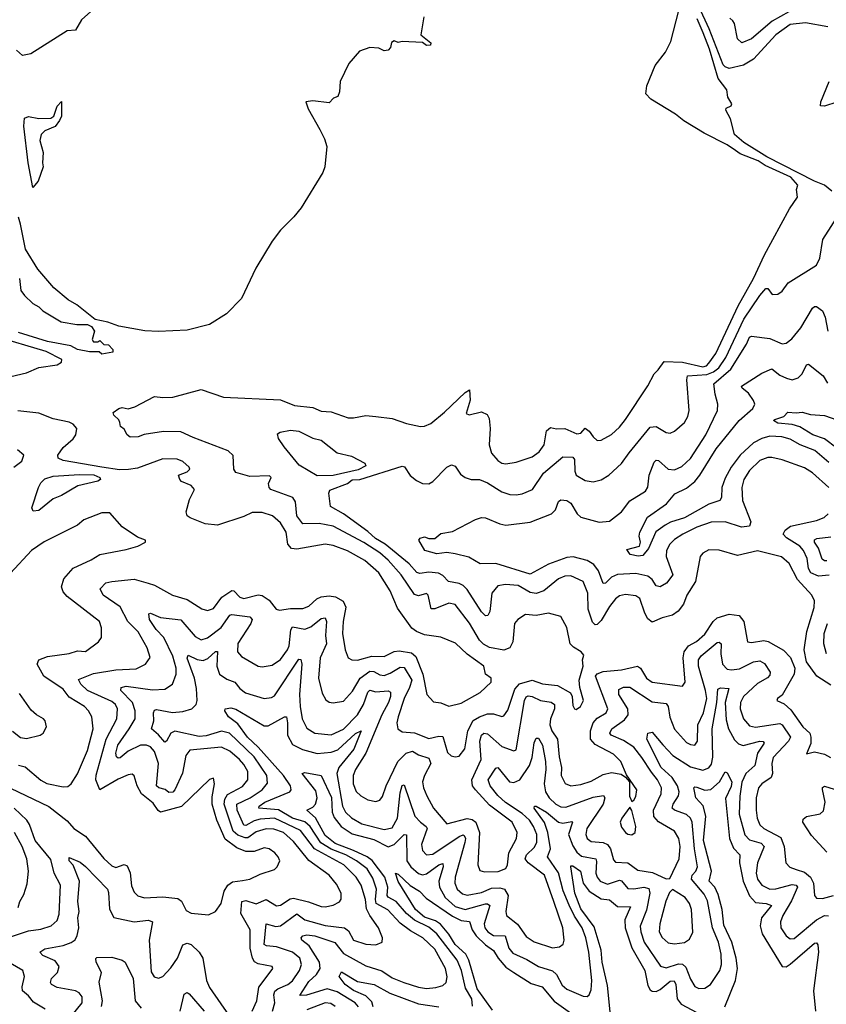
# Model space of a CAD drawing. Extents: x 1954683 to 2060285, y 904798 to 1016299.
# Tile 440 of 472: x 2029561 to 2033533, y 1006218 to 1011070. Entities that reach past the tile are written whole.
import ezdxf

# ---------------------------------------------------------------- set-up
doc = ezdxf.new("R2010")
doc.units = 0

msp = doc.modelspace()

# ---------------------------------------------------------------- linework, layer by layer
at = {"layer": '0CON10XD'}
for points in [[(2030185, 1011356.5), (2029865, 1011069.8), (2029835, 1011018.1), (2029795, 1011015.6), (2029615, 1010901.8), (2029575, 1010893.1), (2029545, 1010919.5)], [(2033540.8, 1011035), (2033430, 1011055), (2033355, 1011046.9), (2033285, 1010995.4), (2033173.8, 1010876.2), (2033125, 1010846.3), (2033055, 1010829.6), (2033035, 1010837.5), (2033025, 1010848.6), (2032957, 1011025), (2032864.6, 1011225.4)], [(2031551.9, 1011085), (2031535.6, 1010995), (2031585, 1010956), (2031583.3, 1010945), (2031565, 1010942.9), (2031545, 1010957.8), (2031445, 1010963.3), (2031425, 1010957.5), (2031405, 1010966.7), (2031391.7, 1010958.3), (2031387, 1010933), (2031375, 1010920), (2031355, 1010917.5), (2031329.2, 1010929.2), (2031285, 1010932.9), (2031235, 1010915.6), (2031181.1, 1010855), (2031138.9, 1010765), (2031135.8, 1010714.2), (2031127.7, 1010692.3), (2031107, 1010683), (2031085, 1010660), (2031005, 1010670), (2030970, 1010665), (2030981.7, 1010631.7), (2031039.4, 1010529.4), (2031062.5, 1010482.5), (2031073.1, 1010445), (2031062.8, 1010345), (2031053.2, 1010316.8), (2030947.5, 1010142.5), (2030911.7, 1010098.3), (2030845, 1010033.8), (2030805, 1009979.1), (2030723.8, 1009846.2), (2030654, 1009696), (2030579.6, 1009620.4), (2030495, 1009568.4), (2030385, 1009539.6), (2030243.7, 1009533.7), (2030177.1, 1009537.1), (2030049.2, 1009559.2), (2029995, 1009579.6), (2029932.5, 1009592.5), (2029841.8, 1009665), (2029799.8, 1009689.8), (2029729.4, 1009749.4), (2029650.6, 1009840.6), (2029588.7, 1009938.7), (2029565, 1010063.3), (2029555, 1010096.7)], [(2030635.6, 1007995.6), (2030632.9, 1007955), (2030652.4, 1007932.4), (2030735.6, 1007884.4), (2030755, 1007880.9), (2030805, 1007889.2), (2030845, 1007916.8), (2030880, 1007965), (2030888.3, 1007985), (2030896.5, 1008063.5), (2030905, 1008078), (2030965, 1008066.6), (2030995, 1008078.3), (2031045, 1008119.7), (2031065, 1008123.3), (2031072.1, 1008105), (2031066.9, 1008035), (2031072.5, 1007995), (2031041.4, 1007925), (2031032.4, 1007825), (2031050.8, 1007750.8), (2031069.1, 1007719.1), (2031085, 1007707.8), (2031105, 1007703.5), (2031155, 1007711.5), (2031199.1, 1007760.9), (2031236.8, 1007825), (2031285, 1007859.5), (2031305, 1007858.4), (2031335, 1007841.1), (2031355, 1007839), (2031385, 1007849.6), (2031435, 1007879.3), (2031455, 1007877.9), (2031491.2, 1007815), (2031481.3, 1007778.7), (2031455, 1007724.5), (2031425.3, 1007635), (2031418.9, 1007605), (2031423.3, 1007575), (2031445, 1007560.4), (2031505, 1007556.7), (2031575, 1007527.4), (2031625, 1007538.9), (2031645, 1007537.7), (2031668.3, 1007458.3), (2031685, 1007442.2), (2031705, 1007437.1), (2031725, 1007441.4), (2031752.9, 1007477.1), (2031767.5, 1007565), (2031793.7, 1007616.3), (2031825, 1007635.6), (2031865, 1007649), (2031895, 1007649.2), (2031935, 1007636.4), (2031945, 1007640), (2031965, 1007668.1), (2031998.6, 1007771.4), (2032023, 1007797), (2032085, 1007815.6), (2032135, 1007798.1), (2032208.8, 1007788.8), (2032273.2, 1007753.2), (2032282.3, 1007735), (2032285, 1007690), (2032293.5, 1007673.5), (2032301.4, 1007671.4), (2032321.9, 1007685), (2032336.7, 1007715), (2032320, 1007780), (2032315.3, 1007815), (2032335.8, 1007885), (2032332.9, 1007915), (2032338.3, 1007938.3), (2032325.7, 1007955), (2032288, 1007978), (2032272, 1007995), (2032255.6, 1008075), (2032225, 1008130), (2032165, 1008145.5), (2032105, 1008134.5), (2032051.5, 1008138.5), (2032013.3, 1008115), (2031998, 1008095), (2031988.7, 1008005), (2031974.6, 1007975), (2031945, 1007963.9), (2031875, 1007976), (2031845, 1007992.6), (2031825, 1008012.8), (2031776.1, 1008096.1), (2031705, 1008188.2), (2031675, 1008194.7), (2031605, 1008167.4), (2031586.8, 1008166.8), (2031573.1, 1008235), (2031565, 1008242.2), (2031525, 1008231.2), (2031505, 1008237.3), (2031439.6, 1008335), (2031375, 1008407.3), (2031335, 1008442.6), (2031255, 1008494.1), (2031105, 1008574.8), (2031035, 1008587.1), (2030955, 1008585.4), (2030926.2, 1008625), (2030919.6, 1008695), (2030905.6, 1008715), (2030798, 1008755), (2030789.2, 1008765), (2030785.7, 1008785), (2030800, 1008815), (2030791.7, 1008821.7), (2030695, 1008818.7), (2030625, 1008839.3), (2030615.3, 1008855), (2030612.7, 1008922.7), (2030588.1, 1008945), (2030415, 1009010.8), (2030355, 1009040), (2030269.2, 1009040.8), (2030174.3, 1009025.7), (2030145, 1009014.2), (2030105, 1009013.3), (2030090, 1009025), (2030075, 1009052.5), (2030057.5, 1009065), (2030054, 1009085), (2030048.8, 1009098.8), (2030025, 1009121.2), (2030021.9, 1009135), (2030048.8, 1009155), (2030065, 1009158.5), (2030095, 1009153.1), (2030128.3, 1009161.7), (2030225, 1009214), (2030265, 1009208), (2030315, 1009210.8), (2030455, 1009247.5), (2030565, 1009210.6), (2030845, 1009196.2), (2030915, 1009168.2), (2031005, 1009158.5), (2031045, 1009140.7), (2031095, 1009137.5), (2031178.8, 1009108.8), (2031205, 1009107.5), (2031265, 1009119.7), (2031315.3, 1009115.3), (2031395, 1009104.8), (2031465, 1009080.5), (2031535, 1009065.4), (2031555, 1009067.2), (2031585, 1009081.1), (2031653.4, 1009136.6), (2031755, 1009233.8), (2031776.4, 1009246.4), (2031778.8, 1009195), (2031759.5, 1009129.5), (2031775, 1009123.8), (2031835, 1009137.5), (2031863.1, 1009125), (2031872.7, 1009105), (2031878.2, 1009055), (2031872.7, 1008975), (2031885, 1008934.2), (2031915, 1008897.5), (2031935, 1008884.7), (2031955, 1008881.8), (2032005, 1008889.5), (2032085, 1008915.5), (2032119.9, 1008940.1), (2032143.8, 1008975), (2032155, 1009043.8), (2032175, 1009061.4), (2032205, 1009054), (2032246.1, 1009056.1), (2032305, 1009028.8), (2032325, 1009033.3), (2032345, 1009057.5), (2032365, 1009043.3), (2032385, 1009013.8), (2032405, 1008996.7), (2032425, 1008997.5), (2032475, 1009026.7), (2032515, 1009062), (2032545, 1009100), (2032654.4, 1009265.6), (2032685.6, 1009325), (2032705, 1009344.4), (2032735, 1009386), (2032825, 1009382.4), (2032925, 1009360.2), (2032943.6, 1009365), (2032955, 1009376.9), (2032989.8, 1009425), (2033099.4, 1009660.6), (2033174.6, 1009795), (2033228.4, 1009911.6), (2033352.3, 1010137.7), (2033390.8, 1010195), (2033387, 1010233), (2033392.5, 1010255), (2033357.8, 1010295), (2033232.4, 1010352.4), (2033197.5, 1010375), (2033109.3, 1010409.3), (2033085.8, 1010425.8), (2033045, 1010454.3), (2032931.3, 1010511.3), (2032832.1, 1010572.1), (2032790, 1010605), (2032668.6, 1010678.6), (2032644, 1010705), (2032648.6, 1010745), (2032690, 1010845), (2032740.5, 1010909.5), (2032767.7, 1010962.3), (2032807.1, 1011115)], [(2033348.3, 1011108.3), (2033267, 1011063), (2033165, 1010976.4), (2033116.4, 1010956.4), (2033096.4, 1010976.4), (2033081.7, 1011051.7), (2033072.5, 1011065), (2033057.3, 1011077.3)], [(2033560.8, 1010225), (2033524.3, 1010255), (2033474.8, 1010275), (2033240.8, 1010395), (2033127.5, 1010465), (2033081.2, 1010505), (2033061.7, 1010581.7), (2033038.8, 1010625), (2033040, 1010635), (2033063.8, 1010646.2), (2033068, 1010655), (2033047.9, 1010687.9), (2033043.1, 1010725), (2033001.1, 1010781.1), (2032958.4, 1010925), (2032926.8, 1011005), (2032896.5, 1011075)], [(2033585, 1010663.6), (2033523.8, 1010643.8), (2033504.5, 1010645), (2033506.6, 1010665), (2033547.1, 1010765)], [(2029625, 1010242.5), (2029602.9, 1010365), (2029581.1, 1010545), (2029584.8, 1010585), (2029605, 1010593.2), (2029655.9, 1010584.1), (2029715, 1010584.3), (2029728.5, 1010595), (2029745, 1010643.3), (2029767.3, 1010667.3), (2029766.1, 1010595), (2029757.3, 1010572.7), (2029735.6, 1010544.4), (2029685, 1010523.3), (2029666.7, 1010505), (2029660, 1010475), (2029676.1, 1010416.1), (2029672.5, 1010365), (2029676.7, 1010345), (2029652.5, 1010275), (2029625, 1010242.5)], [(2033555, 1007790.8), (2033485.8, 1007835.8), (2033435.6, 1007905.6), (2033423.5, 1007965), (2033437.3, 1008055), (2033473.4, 1008173.4), (2033474.4, 1008205.6), (2033461.2, 1008235), (2033391.3, 1008311.3), (2033351, 1008391), (2033312.7, 1008422.8), (2033195, 1008453.1), (2033095, 1008429.4), (2033005, 1008456.4), (2032955, 1008458.5), (2032925, 1008441.1), (2032912.2, 1008425), (2032888.6, 1008301.4), (2032846.2, 1008235), (2032829.5, 1008190.5), (2032803.8, 1008156.2), (2032775, 1008136.2), (2032725, 1008122.9), (2032675, 1008101.1), (2032655, 1008117.5), (2032638.7, 1008145), (2032615, 1008218.5), (2032595, 1008230.4), (2032545, 1008236.9), (2032515, 1008230.4), (2032495, 1008215.5), (2032465, 1008177.9), (2032425, 1008109.6), (2032405, 1008089.2), (2032395, 1008087.5), (2032381.8, 1008101.8), (2032359.8, 1008165), (2032358.3, 1008245), (2032335, 1008301.9), (2032275, 1008330.4), (2032245, 1008328.5), (2032215, 1008315.4), (2032142.3, 1008255), (2032105, 1008242.4), (2032075, 1008248.1), (2032015, 1008281.4), (2031953.8, 1008286.2), (2031915, 1008280), (2031885.4, 1008245), (2031875.9, 1008154.1), (2031866.2, 1008133.8), (2031855, 1008132.2), (2031835, 1008151.5), (2031765, 1008262.2), (2031745, 1008282.8), (2031725, 1008292.2), (2031671.8, 1008301.8), (2031645, 1008331.8), (2031623, 1008343), (2031575, 1008346.9), (2031531.6, 1008341.6), (2031516.1, 1008346.1), (2031479.4, 1008389.4), (2031360.9, 1008485), (2031313.2, 1008513.2), (2031275, 1008548.6), (2031155, 1008635.3), (2031091.9, 1008671.9), (2031082.8, 1008737.2), (2031087.6, 1008752.4), (2031175, 1008785.3), (2031197.9, 1008802.1), (2031235.8, 1008805), (2031445, 1008869.6), (2031456.3, 1008866.3), (2031484, 1008824), (2031515, 1008798.9), (2031545, 1008784.5), (2031575, 1008783.3), (2031596, 1008794), (2031664.1, 1008865.9), (2031687.1, 1008877.1), (2031705, 1008870), (2031731.4, 1008831.4), (2031755, 1008814.2), (2031785, 1008804.2), (2031825.9, 1008804.1), (2031865, 1008787.2), (2031935, 1008743.2), (2031975, 1008731.1), (2032005, 1008729.6), (2032035, 1008733.8), (2032085.7, 1008754.3), (2032140, 1008835), (2032235, 1008915.9), (2032285, 1008913.6), (2032293.3, 1008903.3), (2032294.6, 1008845), (2032301.5, 1008825), (2032345, 1008799.6), (2032385, 1008793.5), (2032425, 1008803.3), (2032462.9, 1008825), (2032525, 1008882.5), (2032561.5, 1008935), (2032665, 1009062.5), (2032695, 1009065.4), (2032745, 1009035.5), (2032765, 1009033.3), (2032785, 1009041.9), (2032834.4, 1009085), (2032851.8, 1009115), (2032857.7, 1009145), (2032846, 1009295), (2032849.5, 1009315), (2032945, 1009321.3), (2032977.9, 1009335), (2033003.9, 1009355), (2033038.7, 1009405), (2033127.2, 1009595), (2033205, 1009711.2), (2033235.8, 1009745.8), (2033245.5, 1009745.5), (2033265.7, 1009715.7), (2033295, 1009716.9), (2033315, 1009732.5), (2033345, 1009774.3), (2033485, 1009860.6), (2033501.1, 1009895), (2033516.6, 1009986.6), (2033597.3, 1010115)], [(2029560, 1009795), (2029565.8, 1009735), (2029585, 1009710.8), (2029625, 1009672), (2029655, 1009656), (2029675, 1009636), (2029765, 1009581.4), (2029841.7, 1009568.3), (2029895, 1009567.5), (2029915, 1009557.5), (2029930, 1009535), (2029917.5, 1009495), (2029925, 1009483.3), (2029945, 1009482.5), (2029955, 1009490), (2029975, 1009470), (2029998.3, 1009468.3), (2030020, 1009445), (2030018.8, 1009431.2), (2029965, 1009421.2), (2029953, 1009433), (2029905, 1009433.5), (2029845.3, 1009444.7), (2029813.3, 1009463.3), (2029697.5, 1009485), (2029555, 1009528.6)], [(2033545, 1008765.7), (2033465, 1008837.3), (2033425, 1008862.3), (2033315, 1008901.8), (2033265, 1008912.1), (2033245, 1008912.1), (2033205, 1008897.3), (2033155, 1008848.5), (2033127.8, 1008805), (2033116.7, 1008765), (2033121.2, 1008701.2), (2033161.8, 1008595), (2033155.4, 1008575), (2033115, 1008570), (2033035, 1008595.3), (2032966.2, 1008593.8), (2032895, 1008570.2), (2032826.5, 1008535), (2032785, 1008508.8), (2032761.8, 1008485), (2032746.7, 1008455), (2032745.3, 1008425.3), (2032777.5, 1008335), (2032746.1, 1008293.9), (2032715, 1008274.6), (2032695, 1008279.6), (2032675, 1008311.1), (2032655, 1008327.9), (2032595, 1008340.9), (2032504.3, 1008335.7), (2032475, 1008323.4), (2032445, 1008293.9), (2032435, 1008291.5), (2032411.3, 1008355), (2032387.6, 1008385), (2032355, 1008405.5), (2032287.2, 1008422.8), (2032255, 1008419.5), (2032165, 1008387), (2032075, 1008338.3), (2031905, 1008390.2), (2031828.9, 1008388.9), (2031771.9, 1008421.9), (2031705, 1008437.3), (2031665, 1008443.9), (2031615, 1008438.2), (2031556.7, 1008455), (2031526.7, 1008505), (2031532.5, 1008515), (2031555, 1008522.5), (2031575, 1008514.4), (2031605.8, 1008514.2), (2031635, 1008538.8), (2031691.7, 1008548.3), (2031805, 1008607.5), (2031835, 1008617.5), (2031855, 1008615.8), (2031925, 1008585.5), (2031955, 1008579.2), (2032075, 1008594.6), (2032180.6, 1008635), (2032199.1, 1008655), (2032214, 1008696), (2032225.6, 1008704.4), (2032255, 1008701.5), (2032275, 1008688.5), (2032305.9, 1008635.9), (2032325, 1008619.1), (2032414.8, 1008594.8), (2032465, 1008598.9), (2032525.2, 1008644.8), (2032565, 1008699.6), (2032642.6, 1008747.4), (2032654.1, 1008765.9), (2032660.3, 1008825), (2032685, 1008890), (2032695, 1008899.5), (2032707.2, 1008897.2), (2032754.8, 1008854.8), (2032785, 1008851.2), (2032822.3, 1008867.7), (2032865, 1008908.2), (2032939.4, 1009025), (2032997.9, 1009145), (2032999.1, 1009175), (2032985.3, 1009225.3), (2032980, 1009275), (2033062.5, 1009347.5), (2033139.4, 1009470.6), (2033155, 1009505.6), (2033165, 1009510), (2033255, 1009499.6), (2033315, 1009473.6), (2033335, 1009475.5), (2033363.1, 1009496.9), (2033408.2, 1009551.8), (2033465, 1009648.8), (2033475, 1009657.5), (2033485, 1009657.1), (2033515, 1009635.7), (2033527.5, 1009605), (2033540, 1009535)], [(2029517.5, 1009312.5), (2029595, 1009329.2), (2029655, 1009355.6), (2029745, 1009368.6), (2029767.5, 1009382.5), (2029768.6, 1009395), (2029691.2, 1009435), (2029435, 1009510.9)], [(2033545, 1008888.6), (2033476.8, 1008946.8), (2033405, 1008975.2), (2033355, 1009002.9), (2033313.8, 1009013.8), (2033255, 1009018.2), (2033215, 1009005.8), (2033175, 1008984.3), (2033108.6, 1008925), (2033064.1, 1008865), (2033035, 1008811.1), (2033018.1, 1008765), (2033016.4, 1008715), (2033009.6, 1008700.4), (2032955, 1008682.2), (2032835.1, 1008614.9), (2032766.3, 1008593.7), (2032740.2, 1008579.8), (2032693.1, 1008546.9), (2032657.6, 1008465), (2032629.8, 1008430.3), (2032606.4, 1008426.4), (2032567.5, 1008435), (2032551.2, 1008458.8), (2032613.9, 1008476.1), (2032618.8, 1008495), (2032611.2, 1008525), (2032614.2, 1008545), (2032651.8, 1008618.2), (2032745.4, 1008685), (2032787, 1008733), (2032845, 1008762), (2032885.5, 1008794.5), (2032910.5, 1008825), (2032990.5, 1008955), (2033104.3, 1009095.7), (2033171.3, 1009155), (2033181.1, 1009175), (2033175, 1009193.1), (2033150.3, 1009230.3), (2033118.8, 1009255), (2033116.1, 1009265), (2033215, 1009327.9), (2033265, 1009350.4), (2033305, 1009318), (2033336.4, 1009303.6), (2033365, 1009295.9), (2033395, 1009304.6), (2033413.8, 1009325), (2033435, 1009368.6), (2033445, 1009371.9), (2033517.5, 1009315), (2033539.2, 1009279.2)], [(2029515, 1007282.5), (2029705, 1007192.5), (2029795, 1007122.2), (2029826.9, 1007085), (2029885, 1007047.5), (2029975, 1006936.2), (2030015, 1006900.5), (2030035, 1006892.5), (2030075, 1006906.6), (2030090.4, 1006900.4), (2030105.7, 1006865.7), (2030111.5, 1006801.5), (2030125, 1006770.8), (2030142.8, 1006752.8), (2030175, 1006742.7), (2030265, 1006748.4), (2030339.3, 1006739.3), (2030357, 1006727), (2030381.2, 1006681.2), (2030405, 1006666.5), (2030491.4, 1006658.6), (2030525, 1006676.2), (2030553.8, 1006715), (2030567.1, 1006775), (2030585.2, 1006804.8), (2030609, 1006821), (2030657.6, 1006827.6), (2030695, 1006835.5), (2030745, 1006860), (2030815, 1006882.5), (2030829.2, 1006895), (2030841.4, 1006925), (2030834.2, 1006945), (2030817.5, 1006965), (2030790, 1006985), (2030765, 1006989.5), (2030715, 1006971.5), (2030675, 1006971.2), (2030629.4, 1006989.4), (2030572.2, 1007032.2), (2030532, 1007125), (2030509.2, 1007205), (2030508.8, 1007241.2), (2030520, 1007305), (2030515, 1007332.5), (2030495, 1007326.2), (2030357.5, 1007192.5), (2030255, 1007164.7), (2030242.9, 1007172.9), (2030218.8, 1007208.8), (2030160, 1007255), (2030138.6, 1007295), (2030125, 1007343.8), (2030115, 1007351.9), (2030095, 1007349.6), (2030045, 1007327.2), (2029955, 1007274.5), (2029935.5, 1007325), (2029937.7, 1007347.7), (2029986.8, 1007525), (2030040, 1007625), (2030041.9, 1007675), (2030032.7, 1007695), (2030015, 1007710), (2029894.4, 1007764.5), (2029861.6, 1007795), (2029851.1, 1007818.9), (2029925, 1007848.9), (2030035, 1007867.2), (2030135, 1007871.1), (2030180, 1007895), (2030202.6, 1007927.4), (2030188.8, 1007975), (2030144.4, 1008054.4), (2030094.2, 1008105), (2030055, 1008176.2), (2029972.7, 1008235), (2029956.7, 1008265), (2029985, 1008294.5), (2030015, 1008301.8), (2030125, 1008313.6), (2030194.3, 1008294.3), (2030225, 1008283.9), (2030314, 1008235), (2030385, 1008212.2), (2030457.3, 1008167.3), (2030485, 1008159.1), (2030515, 1008168.8), (2030556.1, 1008223.9), (2030605, 1008256.8), (2030616, 1008256), (2030645, 1008225.3), (2030665, 1008217.5), (2030735, 1008236.8), (2030755, 1008233.4), (2030789.8, 1008209.8), (2030824.7, 1008164.7), (2030840.5, 1008160.5), (2030895, 1008168.9), (2030955, 1008169.3), (2030985, 1008180.6), (2031024.2, 1008215.8), (2031045, 1008225.8), (2031085, 1008230.9), (2031116.7, 1008226.7), (2031154.1, 1008205), (2031167.5, 1008175), (2031153.3, 1008105), (2031150.6, 1008045), (2031162.9, 1007965), (2031178, 1007925), (2031196.3, 1007916.3), (2031225, 1007913.9), (2031295, 1007933), (2031355, 1007932.6), (2031405, 1007956.1), (2031430.1, 1007959.9), (2031490.9, 1007950.9), (2031511.7, 1007931.7), (2031545.7, 1007845), (2031566.7, 1007745), (2031598.6, 1007708.6), (2031635, 1007704.4), (2031675, 1007687.1), (2031735, 1007702.2), (2031828.6, 1007755), (2031882, 1007805), (2031882, 1007825), (2031854.4, 1007845), (2031846.2, 1007885), (2031763.7, 1007943.7), (2031707.2, 1007997.2), (2031635, 1008027.7), (2031555, 1008039.6), (2031515, 1008055.4), (2031491.9, 1008071.9), (2031420.8, 1008170.8), (2031385.4, 1008255), (2031328.7, 1008345), (2031260.9, 1008405), (2031175, 1008452.8), (2031105, 1008479.1), (2031065, 1008485.9), (2030925, 1008461.4), (2030898.9, 1008465), (2030881.1, 1008485), (2030872.5, 1008545), (2030845, 1008590.4), (2030805.2, 1008625.2), (2030755, 1008641.8), (2030705, 1008641.5), (2030665, 1008622.1), (2030535, 1008578.9), (2030475, 1008585.3), (2030400.8, 1008615), (2030385.7, 1008625), (2030380, 1008645), (2030397.9, 1008705), (2030421.4, 1008755), (2030404.7, 1008774.7), (2030358, 1008795), (2030348.8, 1008805), (2030343.3, 1008825), (2030385, 1008841.9), (2030399.2, 1008855), (2030395.8, 1008865), (2030365, 1008892.9), (2030336.7, 1008905), (2030265, 1008906.4), (2030140.4, 1008859.6), (2030096.9, 1008853.1), (2030052.2, 1008852.2), (2029964.8, 1008865.2), (2029775, 1008898.1), (2029749.8, 1008909.7), (2029749.3, 1008925), (2029775, 1008961.4), (2029824.4, 1009005), (2029837.5, 1009025), (2029842.2, 1009055), (2029825, 1009076.5), (2029805, 1009086.8), (2029725, 1009102.5), (2029655, 1009131.6), (2029552.4, 1009142.4)], [(2033585, 1008958), (2033525, 1009004.7), (2033466.9, 1009025), (2033403.1, 1009063.1), (2033365, 1009074.8), (2033295, 1009082.4), (2033272.5, 1009095), (2033280, 1009100), (2033323.8, 1009115), (2033343.4, 1009136.6), (2033385, 1009132.2), (2033415, 1009136.9), (2033455, 1009124), (2033525, 1009119.6), (2033645, 1009077.4)], [(2031025, 1008822), (2030936.9, 1008875), (2030862.5, 1008965), (2030835.7, 1009005.7), (2030830.8, 1009029.2), (2030843, 1009037), (2030895, 1009046.9), (2030935, 1009043.3), (2031005, 1009008.5), (2031045, 1008997.8), (2031125, 1008935.5), (2031195, 1008920), (2031260, 1008885), (2031265, 1008872), (2031228.2, 1008851.8), (2031105, 1008823.9), (2031025, 1008822)], [(2029531.9, 1008865), (2029571.5, 1008895), (2029580.8, 1008925), (2029550.6, 1008950.6)], [(2029628, 1008648), (2029620.8, 1008665), (2029652.7, 1008765), (2029665, 1008788.5), (2029685, 1008808.2), (2029725, 1008820), (2029855, 1008829.4), (2029926.6, 1008826.6), (2029956.2, 1008815), (2029958.8, 1008805), (2029945, 1008796.9), (2029847.6, 1008772.4), (2029767.5, 1008725), (2029725, 1008709.5), (2029655, 1008651.8), (2029628, 1008648)], [(2029798.3, 1007291.7), (2029814.3, 1007305), (2029846.2, 1007353.8), (2029895, 1007468.1), (2029922, 1007575), (2029916.2, 1007635), (2029900.5, 1007665), (2029880.5, 1007685), (2029805, 1007731.6), (2029775, 1007770.3), (2029679.6, 1007835), (2029647.1, 1007895), (2029655.8, 1007915), (2029697.7, 1007932.3), (2029805, 1007947.5), (2029845, 1007960.4), (2029885, 1007956.9), (2029949.2, 1008005), (2029964.4, 1008025), (2029963.4, 1008073.4), (2029954.2, 1008105), (2029795, 1008227.3), (2029775, 1008250), (2029766.2, 1008275), (2029777.5, 1008315), (2029825, 1008366.7), (2029912.1, 1008407.9), (2029955, 1008434.4), (2030085, 1008458.9), (2030142.5, 1008475), (2030180, 1008495), (2030180, 1008505), (2030140.3, 1008520.3), (2030065, 1008571.2), (2030005, 1008640), (2029965, 1008640), (2029876.7, 1008605), (2029845, 1008580), (2029682.2, 1008497.8), (2029618.9, 1008455), (2029515, 1008342.3)], [(2033547.9, 1008332.1), (2033495, 1008327.5), (2033456.8, 1008345), (2033445.5, 1008365), (2033438.7, 1008415), (2033421.4, 1008455), (2033403.1, 1008475), (2033337.4, 1008517.4), (2033321.1, 1008535), (2033330, 1008555), (2033356.1, 1008573.9), (2033485, 1008602.4), (2033522.4, 1008617.6), (2033542.5, 1008635)], [(2033535, 1008404.3), (2033523.7, 1008403.7), (2033512.2, 1008412.2), (2033495, 1008465.4), (2033475.3, 1008495), (2033475, 1008507.8), (2033485.9, 1008514.1), (2033555, 1008522.2)], [(2030706.3, 1006185), (2030729.2, 1006235), (2030737.9, 1006302.1), (2030794.1, 1006375.9), (2030807.1, 1006395), (2030803.8, 1006405), (2030735, 1006416.8), (2030717.9, 1006427.9), (2030707.8, 1006445), (2030695.5, 1006495), (2030695.3, 1006585), (2030650.2, 1006665), (2030655, 1006725.4), (2030675, 1006729.6), (2030725, 1006713.2), (2030775, 1006734.1), (2030825, 1006703.8), (2030845, 1006707.5), (2030892.7, 1006737.3), (2030908.8, 1006741.2), (2030983.3, 1006723.3), (2031045, 1006699.7), (2031065, 1006699.1), (2031105, 1006706.9), (2031135, 1006723.1), (2031143.8, 1006736.2), (2031143.8, 1006765), (2031120.9, 1006810.9), (2031085.4, 1006855), (2030985, 1006927.4), (2030909.7, 1007019.7), (2030859.2, 1007065), (2030811.9, 1007081.8), (2030775, 1007082.7), (2030725, 1007067.6), (2030685, 1007039.2), (2030671.7, 1007038.3), (2030635, 1007052.4), (2030612.1, 1007072.1), (2030567.4, 1007205), (2030570.9, 1007229.1), (2030585, 1007251.6), (2030658.5, 1007291.5), (2030683.6, 1007325), (2030683.8, 1007365), (2030665, 1007400.4), (2030642.6, 1007425), (2030595, 1007465.7), (2030555, 1007486.1), (2030398.8, 1007471.2), (2030379.3, 1007445), (2030362.8, 1007357.2), (2030325, 1007275.6), (2030315, 1007263.1), (2030295, 1007262), (2030276.7, 1007276.7), (2030245.7, 1007285.7), (2030235.4, 1007295), (2030244, 1007405), (2030225, 1007464.5), (2030205, 1007486.2), (2030184.8, 1007494.8), (2030155, 1007494.8), (2030095.3, 1007465), (2030055, 1007432.8), (2030045, 1007430.9), (2030037.7, 1007437.7), (2030034.8, 1007455), (2030044.5, 1007495), (2030100.3, 1007575), (2030129.1, 1007625), (2030129, 1007665), (2030116.7, 1007705), (2030059.7, 1007765), (2030060.2, 1007779.8), (2030085, 1007786.6), (2030215, 1007768.1), (2030275, 1007771.3), (2030313.6, 1007796.4), (2030331.8, 1007845), (2030331.9, 1007875), (2030315, 1007933.5), (2030271.1, 1008025), (2030232.5, 1008065), (2030200, 1008115), (2030197.5, 1008142.5), (2030205, 1008146.2), (2030255, 1008123.8), (2030355, 1008112.9), (2030425, 1008030), (2030455, 1008014.7), (2030485, 1008023.7), (2030553.6, 1008075), (2030595, 1008135.5), (2030605, 1008139.1), (2030695, 1008126.9), (2030705.3, 1008115), (2030699.2, 1008095), (2030635.6, 1007995.6)], [(2030805.7, 1006185), (2030817.4, 1006225), (2030812.7, 1006265), (2030817.4, 1006282.6), (2030832.7, 1006295), (2030881.8, 1006315), (2030905, 1006333.4), (2030938.3, 1006385), (2030949.2, 1006415), (2030940.3, 1006445), (2030904, 1006475), (2030825, 1006501.8), (2030776.7, 1006506.7), (2030765, 1006513.3), (2030774.8, 1006615.3), (2030822.1, 1006602.1), (2030845, 1006605.2), (2030925, 1006663.8), (2030965, 1006634.8), (2031065, 1006607.1), (2031160, 1006595), (2031179.9, 1006579.9), (2031205, 1006534), (2031265, 1006513.8), (2031315, 1006510.8), (2031346.4, 1006523.6), (2031348, 1006545), (2031327.1, 1006595), (2031285.8, 1006655.8), (2031269.2, 1006689.2), (2031263.6, 1006735), (2031242.4, 1006805), (2031217.1, 1006845), (2031157.5, 1006905), (2031013.5, 1006983.5), (2030944.4, 1007075), (2030815, 1007135.4), (2030745, 1007130.9), (2030715, 1007122.1), (2030675, 1007099.6), (2030665, 1007100.8), (2030631.6, 1007175), (2030629.5, 1007205), (2030695.1, 1007234.9), (2030755.2, 1007275), (2030781.4, 1007308.6), (2030777.2, 1007345), (2030715, 1007437.5), (2030594.9, 1007554.9), (2030555, 1007564.3), (2030479.4, 1007540.6), (2030445, 1007538.2), (2030325, 1007563.7), (2030304.6, 1007555), (2030284.5, 1007515.5), (2030275, 1007510), (2030245, 1007545.9), (2030210, 1007575), (2030222.1, 1007615), (2030219.3, 1007655), (2030225, 1007668.2), (2030235, 1007671.1), (2030314, 1007656), (2030365, 1007660.8), (2030408.1, 1007675), (2030430.7, 1007695), (2030435.2, 1007715), (2030430.8, 1007775), (2030421.5, 1007825), (2030386.1, 1007923.9), (2030390.9, 1007939.1), (2030435, 1007917.8), (2030465, 1007913.1), (2030487.4, 1007922.6), (2030525, 1007957.5), (2030535, 1007956.9), (2030530.9, 1007885), (2030544.4, 1007844.4), (2030580.8, 1007820.8), (2030620.5, 1007805), (2030645.4, 1007775), (2030673.6, 1007753.6), (2030765, 1007724.6), (2030800.5, 1007729.5), (2030815, 1007737.7), (2030935, 1007919.1), (2030945, 1007917.5), (2030950.8, 1007895), (2030939.2, 1007745), (2030941.5, 1007685), (2030951.9, 1007625), (2030975, 1007578.5), (2031014.3, 1007554.3), (2031095, 1007545.3), (2031155, 1007574.2), (2031225, 1007645.3), (2031254.5, 1007695), (2031275, 1007756.7), (2031285, 1007765.4), (2031315, 1007758.3), (2031375, 1007762.5), (2031386.9, 1007756.9), (2031387.6, 1007735), (2031376.8, 1007705), (2031343.8, 1007645), (2031264.8, 1007455), (2031214.6, 1007375), (2031203.9, 1007345), (2031203.4, 1007305), (2031217.3, 1007267.3), (2031240.6, 1007245), (2031275.3, 1007225.3), (2031315, 1007218.2), (2031335, 1007224.4), (2031347.4, 1007242.6), (2031365.5, 1007295.5), (2031423, 1007415), (2031463.8, 1007456.2), (2031495, 1007465.3), (2031525, 1007447.6), (2031575, 1007430.4), (2031585.3, 1007405), (2031553.7, 1007345), (2031545.3, 1007315), (2031549.1, 1007285), (2031565.3, 1007245), (2031598.8, 1007185), (2031665, 1007108.2), (2031765, 1007133.3), (2031789.2, 1007129.2), (2031807.2, 1007115), (2031824.8, 1007064.8), (2031817.1, 1006905), (2031827.7, 1006877.7), (2031850.5, 1006870.5), (2031916.9, 1006873.1), (2031955, 1006887.5), (2031963.8, 1006906.2), (2031970.2, 1006965), (2032008, 1007035), (2032010, 1007065), (2031986, 1007115), (2031875, 1007200), (2031805, 1007275.7), (2031791.5, 1007295), (2031786.9, 1007325), (2031832.7, 1007425), (2031826.7, 1007515), (2031834.7, 1007545), (2031845.9, 1007554.1), (2031865, 1007551.8), (2031935, 1007488.9), (2031995, 1007467.8), (2032005, 1007472.5), (2032046.5, 1007715), (2032055, 1007733.1), (2032065, 1007738.3), (2032085, 1007735.2), (2032125, 1007714.8), (2032177.5, 1007707.5), (2032193.9, 1007695), (2032194.8, 1007675), (2032174.8, 1007625), (2032171, 1007595), (2032181.2, 1007565), (2032208.8, 1007525), (2032217.1, 1007437.1), (2032229.2, 1007385), (2032228.2, 1007345), (2032246.9, 1007306.9), (2032275, 1007294.7), (2032325, 1007301.6), (2032375, 1007317.8), (2032435, 1007350), (2032475, 1007360.8), (2032522.7, 1007352.7), (2032545, 1007337.5), (2032563.9, 1007313.9), (2032564.4, 1007244.4), (2032575, 1007217.5), (2032585, 1007223.3), (2032595, 1007242.5), (2032600.8, 1007275), (2032548.8, 1007348.8), (2032521.5, 1007415), (2032485, 1007450), (2032395, 1007497.8), (2032371.7, 1007525), (2032371.3, 1007565), (2032385.6, 1007605), (2032405, 1007627.9), (2032449.6, 1007655), (2032457.9, 1007675), (2032396.5, 1007835), (2032405, 1007846), (2032435, 1007858.9), (2032525, 1007865.7), (2032603.9, 1007883.9), (2032618.8, 1007875), (2032647.5, 1007825), (2032675.6, 1007805.6), (2032825, 1007785.8), (2032838.2, 1007805), (2032828.9, 1007925), (2032832.7, 1007955), (2032854.9, 1007985.1), (2032893.3, 1008006.7), (2032935, 1008041.4), (2032976.2, 1008103.8), (2032995, 1008122.4), (2033055, 1008140.2), (2033104, 1008134), (2033126.2, 1008105), (2033145, 1008004), (2033165, 1008000.5), (2033225, 1008011.3), (2033246.4, 1008006.4), (2033322.9, 1007962.9), (2033357.6, 1007927.6), (2033378.1, 1007875), (2033374.5, 1007845), (2033315, 1007741.2), (2033292.5, 1007725), (2033290, 1007715), (2033325, 1007699.4), (2033359, 1007669), (2033418.2, 1007585), (2033451.2, 1007555), (2033457.2, 1007535), (2033456.2, 1007503.8), (2033435, 1007452.5), (2033475, 1007462.9), (2033525, 1007450.4), (2033554.2, 1007434.2)], [(2033534.3, 1007945), (2033520.7, 1007995), (2033523.3, 1008045), (2033538.5, 1008095)], [(2031228.9, 1006205), (2031213.5, 1006225), (2031125, 1006280.4), (2031075, 1006293.9), (2030973.4, 1006263.4), (2030941.2, 1006261.2), (2030985, 1006329.7), (2031022.4, 1006365), (2031041.2, 1006395), (2031037.6, 1006425), (2030986.9, 1006506.9), (2030950.6, 1006535), (2030946.9, 1006545), (2030955.8, 1006555), (2030975, 1006560), (2031015, 1006555.5), (2031112.6, 1006522.6), (2031155, 1006468.4), (2031265, 1006407.6), (2031345, 1006382.3), (2031395, 1006349.3), (2031452.2, 1006325), (2031525, 1006302.6), (2031565, 1006296.4), (2031609.6, 1006300.4), (2031645, 1006310), (2031660.5, 1006325), (2031666.4, 1006353.6), (2031657.1, 1006395), (2031605, 1006489.2), (2031545.8, 1006545.8), (2031485, 1006580.6), (2031435, 1006618), (2031373.4, 1006683.4), (2031316.6, 1006715), (2031312.7, 1006735), (2031318.7, 1006785), (2031299.8, 1006839.8), (2031272.1, 1006885), (2031220, 1006925), (2031167.6, 1006955), (2031095, 1006982.4), (2031044.6, 1007014.6), (2030991, 1007095), (2030965, 1007117.6), (2030905, 1007135.1), (2030835, 1007177.1), (2030738, 1007185), (2030740, 1007195), (2030768.4, 1007215), (2030890.6, 1007265), (2030897.7, 1007275), (2030894.7, 1007295), (2030860, 1007345), (2030735, 1007484.8), (2030682.6, 1007535), (2030635, 1007601.1), (2030588.6, 1007635), (2030570.8, 1007665), (2030572.5, 1007675), (2030601.2, 1007678.8), (2030625, 1007672.3), (2030765, 1007590.7), (2030785, 1007590), (2030865, 1007635.5), (2030875, 1007634.3), (2030879.1, 1007605), (2030880, 1007545), (2030905, 1007498.5), (2030954.2, 1007474.2), (2031025, 1007454.8), (2031095, 1007460.8), (2031128.1, 1007471.9), (2031215, 1007553.3), (2031242.5, 1007565), (2031207, 1007475), (2031132.9, 1007385), (2031123.2, 1007355), (2031150.3, 1007195), (2031166.1, 1007165), (2031195, 1007136.3), (2031245, 1007107.8), (2031355, 1007080), (2031395, 1007088.6), (2031421.5, 1007135), (2031435, 1007260), (2031445, 1007295.7), (2031455, 1007299.2), (2031507.4, 1007145), (2031534.9, 1007114.9), (2031563.4, 1007095), (2031568.3, 1007085), (2031539.5, 1007005), (2031545, 1006976.9), (2031565, 1006954.6), (2031595, 1006957.9), (2031725, 1007045.2), (2031745, 1007053.1), (2031749.8, 1007049.8), (2031755.6, 1007035.6), (2031753.2, 1007015), (2031705.6, 1006845), (2031704.4, 1006814.4), (2031715, 1006785.5), (2031742, 1006762), (2031765, 1006756.2), (2031835, 1006768.7), (2031885, 1006790.4), (2031925, 1006791.9), (2031948, 1006785), (2031965.6, 1006755), (2031954.2, 1006675), (2031957.5, 1006655), (2032012.8, 1006612.8), (2032055, 1006551.8), (2032095, 1006526.2), (2032185, 1006496.9), (2032218.5, 1006501.5), (2032237.5, 1006515), (2032242.2, 1006535), (2032235.9, 1006595), (2032191.6, 1006725), (2032146.1, 1006855), (2032065.1, 1006915.1), (2032050.2, 1006935), (2032056.2, 1006955), (2032095, 1006990.3), (2032107.6, 1007015), (2032106.9, 1007055), (2032091.9, 1007095), (2032071, 1007125), (2032035, 1007158.3), (2031953.3, 1007213.3), (2031915, 1007246.9), (2031877.6, 1007295), (2031868.4, 1007325), (2031905, 1007381.4), (2031915, 1007384.3), (2031973.6, 1007315), (2031995, 1007311), (2032023.5, 1007325), (2032071.2, 1007395), (2032084.2, 1007435), (2032095, 1007506.2), (2032105, 1007529.2), (2032115, 1007530), (2032135.2, 1007495.2), (2032150, 1007415), (2032151.6, 1007375), (2032143.1, 1007305), (2032150, 1007265), (2032167.9, 1007235), (2032201.2, 1007205), (2032225, 1007191.9), (2032251, 1007189), (2032385, 1007239), (2032436.7, 1007246.7), (2032443.1, 1007235), (2032433.9, 1007205), (2032354.3, 1007085), (2032348.8, 1007055), (2032355.4, 1007035), (2032375, 1007021.2), (2032435, 1007015.3), (2032455, 1007005.9), (2032469.6, 1006985), (2032485, 1006929.4), (2032495, 1006918.5), (2032555, 1006916), (2032605, 1006879.2), (2032677.8, 1006867.8), (2032745, 1006836.7), (2032762.2, 1006837.8), (2032808.1, 1006935), (2032813.8, 1006995), (2032807.4, 1007035), (2032785, 1007072.1), (2032707.5, 1007117.5), (2032684.2, 1007144.2), (2032681.7, 1007175), (2032720, 1007255), (2032721, 1007285), (2032702.3, 1007325), (2032671.5, 1007361.5), (2032624.8, 1007435), (2032585, 1007485.7), (2032535, 1007518.4), (2032473.3, 1007545), (2032466.4, 1007555), (2032477.5, 1007575), (2032540, 1007620), (2032557, 1007645), (2032555.2, 1007675), (2032510.9, 1007745), (2032510.7, 1007769.3), (2032535, 1007780.6), (2032565, 1007780.9), (2032675, 1007709.4), (2032745, 1007701.1), (2032754.8, 1007685), (2032762.9, 1007632.9), (2032785, 1007573.3), (2032845, 1007508.9), (2032865, 1007497.7), (2032885, 1007495.6), (2032898.8, 1007515), (2032900, 1007595), (2032928.8, 1007655), (2032944.3, 1007725), (2032938.9, 1007765), (2032903.4, 1007885), (2032904.3, 1007915), (2032917.6, 1007935), (2032995, 1008000.3), (2033005, 1008002.9), (2033015.2, 1007995.3), (2033013, 1007945)], [(2033013, 1007945), (2033021.2, 1007895), (2033045, 1007870.3), (2033066.7, 1007866.7), (2033105, 1007871.9), (2033175, 1007905.2), (2033205, 1007911.4), (2033228, 1007898), (2033255.9, 1007855), (2033255, 1007840.8), (2033243.6, 1007826.4), (2033195, 1007798.6), (2033125.3, 1007735), (2033110, 1007705), (2033109.6, 1007675), (2033124.8, 1007624.8), (2033155, 1007590), (2033185, 1007584.3), (2033305, 1007602), (2033315.4, 1007595.4), (2033357.5, 1007535), (2033347.3, 1007515), (2033271.7, 1007435), (2033265.2, 1007405), (2033268.8, 1007355), (2033262.1, 1007335), (2033215, 1007304.6), (2033198.8, 1007285), (2033187.7, 1007235), (2033187.6, 1007175), (2033191.9, 1007135), (2033205, 1007102.5), (2033225.6, 1007085), (2033309.8, 1007039.8), (2033326.1, 1006995), (2033334.6, 1006914.6), (2033353.3, 1006893.3), (2033385, 1006882.8), (2033425, 1006869.7), (2033455.9, 1006845), (2033470.5, 1006815), (2033474.7, 1006754.7), (2033485, 1006741.9), (2033515, 1006739.7), (2033568.8, 1006755)], [(2029525, 1007564.2), (2029565, 1007532.5), (2029595, 1007527.5), (2029662.5, 1007545), (2029676.7, 1007555), (2029692.5, 1007585), (2029686.7, 1007615), (2029678.8, 1007625), (2029644.4, 1007644.4), (2029617.9, 1007667.9), (2029559.5, 1007749.5)], [(2031790.6, 1006209.4), (2031787.2, 1006245), (2031757, 1006297), (2031736, 1006385), (2031715.1, 1006435.1), (2031615, 1006566.1), (2031575, 1006598.5), (2031505, 1006633.1), (2031465, 1006665.5), (2031414.5, 1006724.5), (2031375.5, 1006745.5), (2031371, 1006755), (2031374.6, 1006795), (2031358.6, 1006845), (2031296.9, 1006926.9), (2031272.3, 1006945), (2031205, 1006976.3), (2031115, 1007010.6), (2031065, 1007049.4), (2031017.3, 1007137.3), (2030974.4, 1007175), (2031005, 1007190), (2031017.2, 1007205), (2031025.9, 1007235), (2031019.9, 1007269.9), (2030951.9, 1007355), (2030965, 1007361.2), (2031045.3, 1007345.3), (2031097.2, 1007237.2), (2031099.5, 1007165), (2031109, 1007139), (2031143.9, 1007093.9), (2031198.1, 1007058.1), (2031305, 1007030.4), (2031375, 1006994.8), (2031405, 1007005.6), (2031455, 1007054.5), (2031465, 1007053.8), (2031466.7, 1006925), (2031487.1, 1006895), (2031525, 1006862.5), (2031545, 1006856.5), (2031565, 1006861.5), (2031625, 1006905.9), (2031645, 1006912.5), (2031646.1, 1006896.1), (2031625.6, 1006825.6), (2031627.6, 1006795), (2031656.2, 1006745), (2031705, 1006699.8), (2031755, 1006686.1), (2031855, 1006712.6), (2031865, 1006713.6), (2031876.8, 1006705), (2031848.1, 1006615), (2031852.3, 1006595), (2031865.8, 1006575), (2031895, 1006557.8), (2031951.8, 1006555), (2031970, 1006495), (2031989.6, 1006469.6), (2032058.3, 1006438.3), (2032115, 1006404.2), (2032185, 1006382.6), (2032204.5, 1006364.5), (2032233.1, 1006313.1), (2032255, 1006292.7), (2032335, 1006257.5), (2032355, 1006256.9), (2032365, 1006264.2), (2032375, 1006290), (2032378.9, 1006335), (2032363.3, 1006475), (2032348.8, 1006545), (2032330.4, 1006595), (2032292.3, 1006652.3), (2032266.1, 1006706.1), (2032237.4, 1006777.4), (2032215, 1006866.1), (2032160, 1006945), (2032175.2, 1006985), (2032161.4, 1007065), (2032144.7, 1007114.7), (2032094.5, 1007185), (2032096.2, 1007193.8), (2032105, 1007194.3), (2032155, 1007164.7), (2032215, 1007115.6), (2032235, 1007111.5), (2032279.3, 1007119.3), (2032283.3, 1007115), (2032264.3, 1007055), (2032285, 1006999.2), (2032305, 1006967.9), (2032327.9, 1006947.9), (2032397.6, 1006935), (2032401.9, 1006921.9), (2032397.4, 1006865), (2032403.9, 1006843.9), (2032419.3, 1006825), (2032455, 1006809.6), (2032515, 1006830.5), (2032525, 1006826.6), (2032555, 1006788.1), (2032585, 1006786.6), (2032635, 1006796.1), (2032659.3, 1006789.3), (2032663.3, 1006765), (2032647.3, 1006682.7), (2032617.1, 1006602.9), (2032619.3, 1006575), (2032635.6, 1006525), (2032716, 1006406), (2032745, 1006398.2), (2032805, 1006417.1), (2032825, 1006415.5), (2032840.6, 1006400.6), (2032865, 1006341.4), (2032885, 1006305.7), (2032905, 1006295.6), (2032935, 1006296.9), (2032962.9, 1006315), (2033009.3, 1006385), (2033016.9, 1006415), (2033016.1, 1006465), (2033003, 1006525), (2032972.1, 1006595), (2032948.2, 1006728.2), (2032931, 1006761), (2032869.3, 1006835), (2032872, 1006855), (2032890.2, 1006875), (2032898.4, 1006895), (2032883.4, 1006985), (2032872.8, 1007115), (2032863.7, 1007135), (2032845, 1007154.2), (2032784.8, 1007174.8), (2032774, 1007184), (2032778.9, 1007205), (2032806, 1007245), (2032808.4, 1007265), (2032800.9, 1007295), (2032774.4, 1007335), (2032719.1, 1007385), (2032650, 1007525), (2032655, 1007553.8), (2032675, 1007560), (2032727.5, 1007497.5), (2032777.5, 1007445), (2032865, 1007389), (2032925, 1007371.9), (2032955, 1007383.2), (2032967.7, 1007402.3), (2032974.6, 1007435.4), (2032970.6, 1007575), (2032994.6, 1007705), (2032998.8, 1007771.2), (2033011.5, 1007778.5), (2033052.5, 1007775), (2033034.5, 1007705.5), (2033039.9, 1007620.1), (2033051.9, 1007575), (2033081.2, 1007521.2), (2033101.2, 1007501.2), (2033124, 1007494), (2033205, 1007514.2), (2033222.7, 1007512.7), (2033227.9, 1007505), (2033194.3, 1007455.7), (2033181.2, 1007395), (2033136.4, 1007355), (2033117.7, 1007312.3), (2033106.9, 1007243.1), (2033104.4, 1007155), (2033132.5, 1007052.5)], [(2029555, 1007396.2), (2029587.8, 1007387.8), (2029665, 1007322.9), (2029695, 1007306), (2029775, 1007289.5), (2029798.3, 1007291.7)], [(2033033.7, 1006206.3), (2033085.2, 1006335), (2033096.2, 1006393.8), (2033090, 1006445), (2033067.9, 1006525), (2033028, 1006608), (2033021, 1006685), (2033000.8, 1006759.3), (2032984.5, 1006795), (2032956.1, 1006825), (2032967.2, 1006875), (2032928.9, 1007025), (2032940.4, 1007145), (2032925.9, 1007195.9), (2032890.8, 1007235), (2032881.5, 1007285), (2032885, 1007290.6), (2032895, 1007288.7), (2032935, 1007273), (2032965, 1007277.4), (2033006.9, 1007315), (2033035, 1007363.8), (2033045, 1007358.8), (2033067.9, 1007315), (2033065, 1007290.7), (2033037.5, 1007232.5), (2033056.9, 1007035), (2033076.9, 1006986.9), (2033106.6, 1006955), (2033106.1, 1006915), (2033123, 1006825), (2033155, 1006752.6), (2033185, 1006719.8), (2033237.5, 1006715), (2033263.5, 1006705), (2033213.8, 1006643.8), (2033207.9, 1006605), (2033217.2, 1006565), (2033315, 1006403.8), (2033335, 1006402.5), (2033355, 1006415.3), (2033475, 1006520), (2033485, 1006520.6), (2033491.1, 1006511.1), (2033493.9, 1006475), (2033469.8, 1006285), (2033480.7, 1006185)], [(2033535, 1006967.1), (2033460.6, 1007050.6), (2033417.1, 1007115), (2033419.8, 1007130.2), (2033436.4, 1007143.6), (2033502.7, 1007157.2), (2033518.8, 1007171.2), (2033527, 1007215), (2033513.6, 1007276.4), (2033515, 1007286), (2033525, 1007293.3), (2033615, 1007264.6)], [(2029505, 1006546.8), (2029605, 1006580.6), (2029665, 1006587.7), (2029715.9, 1006604.1), (2029745, 1006631.4), (2029755, 1006662.5), (2029762, 1006805), (2029730, 1006865), (2029715, 1006931.1), (2029637.3, 1007025), (2029608.5, 1007105), (2029595.4, 1007125.4), (2029534.1, 1007184.1)], [(2032575, 1007054), (2032592, 1007065), (2032594.4, 1007095), (2032575, 1007172.5), (2032565, 1007190), (2032525.7, 1007135), (2032518.1, 1007115), (2032525, 1007091.2), (2032544.2, 1007065), (2032555, 1007056), (2032575, 1007054)], [(2029553.6, 1006695), (2029561.5, 1006725), (2029581.5, 1006758.5), (2029597.9, 1006812.1), (2029604.6, 1006875), (2029596.1, 1006935), (2029572.6, 1006995), (2029535.2, 1007065.2)], [(2033132.5, 1007052.5), (2033155, 1007029.1), (2033212.1, 1007012.1), (2033226.6, 1006996.6), (2033194.4, 1006915.6), (2033187.9, 1006865), (2033193.6, 1006835), (2033215.2, 1006805.2), (2033255.6, 1006785.6), (2033285, 1006786.7), (2033365, 1006809.2), (2033385.1, 1006805.1), (2033390.8, 1006795), (2033362.5, 1006727.5), (2033318.4, 1006655), (2033307.1, 1006625), (2033309.3, 1006595), (2033334.8, 1006554.8), (2033355, 1006541.2), (2033375, 1006542.5), (2033485.1, 1006634.9), (2033525, 1006655.2), (2033543.8, 1006653.8)], [(2029818.8, 1006165), (2029867.8, 1006225), (2029869.3, 1006255), (2029854, 1006274), (2029835, 1006284.7), (2029745, 1006301.3), (2029718, 1006315), (2029712.9, 1006325), (2029717.5, 1006345), (2029747.3, 1006375), (2029754.6, 1006405), (2029735, 1006432), (2029675, 1006458.5), (2029660, 1006475), (2029685, 1006491.3), (2029775, 1006507.5), (2029815, 1006522.4), (2029833.6, 1006536.4), (2029843.6, 1006556.4), (2029851.3, 1006595), (2029847.1, 1006645), (2029854.3, 1006675), (2029847, 1006725), (2029854.8, 1006825), (2029823.8, 1006903.8), (2029804.7, 1006925), (2029805, 1006940.8), (2029858, 1006918), (2029885, 1006896.7), (2029992.7, 1006785), (2029998.7, 1006768.7), (2030003.2, 1006686.8), (2030025, 1006646.7), (2030124.7, 1006624.7), (2030195, 1006632.5), (2030215.6, 1006625), (2030199.2, 1006535), (2030208.9, 1006378.9), (2030223.1, 1006353.1), (2030245, 1006346.9), (2030265, 1006355.6), (2030305, 1006397.5), (2030337.3, 1006445), (2030365, 1006511.9), (2030385, 1006518.9), (2030405, 1006513.2), (2030445, 1006474.5), (2030462.5, 1006445), (2030480.2, 1006335), (2030495, 1006301.1), (2030592, 1006162)], [(2031888.7, 1006188.7), (2031814.1, 1006295), (2031772.4, 1006435), (2031757.2, 1006465), (2031705, 1006513.5), (2031674.4, 1006564.4), (2031632.6, 1006612.6), (2031608.8, 1006628.8), (2031555, 1006647.4), (2031510.5, 1006685), (2031425, 1006822.8), (2031411.2, 1006865), (2031425, 1006858.8), (2031483.9, 1006803.9), (2031530.5, 1006775), (2031561.8, 1006741.8), (2031692.5, 1006652.5), (2031735, 1006631), (2031775.4, 1006625.4), (2031789.7, 1006585), (2031809.4, 1006555), (2031855, 1006511), (2031894.1, 1006484.1), (2031917.7, 1006445), (2031955, 1006400.9), (2031993.8, 1006375), (2032080.2, 1006320.2), (2032134.4, 1006304.4), (2032193.4, 1006233.4), (2032335, 1006131.1)], [(2032471, 1006165), (2032455, 1006310), (2032429.6, 1006425), (2032424.9, 1006485), (2032389.6, 1006599.6), (2032325, 1006689), (2032294.1, 1006765), (2032274.6, 1006895.4), (2032275, 1006900), (2032285, 1006900), (2032322.8, 1006875), (2032336, 1006815), (2032365.6, 1006775.6), (2032425, 1006737.7), (2032465, 1006732.4), (2032505, 1006699.6), (2032568.8, 1006698.8), (2032541, 1006635), (2032542, 1006595), (2032575, 1006496.9), (2032638.9, 1006385), (2032655, 1006310), (2032665, 1006289.2), (2032675, 1006282.2), (2032695, 1006281.4), (2032715, 1006290.8), (2032765, 1006331.8), (2032784.3, 1006334.3), (2032791.9, 1006315), (2032798.9, 1006245), (2032818.6, 1006218.6), (2032895, 1006177.6)], [(2032785, 1006515.5), (2032835, 1006523.3), (2032860.2, 1006539.8), (2032876, 1006574), (2032869.1, 1006685), (2032859.3, 1006715), (2032838.2, 1006745), (2032775, 1006784.2), (2032760.8, 1006769.2), (2032743.1, 1006726.9), (2032712.6, 1006615), (2032710.7, 1006575), (2032725, 1006547.8), (2032755, 1006521.5), (2032785, 1006515.5)], [(2029686.7, 1006195), (2029628.9, 1006228.9), (2029605, 1006260.5), (2029574, 1006284), (2029572.9, 1006305), (2029584.5, 1006355), (2029575.7, 1006385), (2029460.8, 1006450.8)], [(2029963, 1006207), (2029968.8, 1006235), (2029952.6, 1006327.4), (2029963.1, 1006375), (2029937.9, 1006425), (2029935.8, 1006444.2), (2029940.5, 1006449.5), (2030015, 1006450), (2030065, 1006435.8), (2030080.8, 1006425), (2030119.1, 1006345), (2030130, 1006235), (2030159.2, 1006199.2)], [(2031300.8, 1006205), (2031295, 1006230.7), (2031265, 1006260.2), (2031205, 1006285.7), (2031163.7, 1006315), (2031134.5, 1006355), (2031145, 1006378.1), (2031225, 1006330), (2031305.9, 1006315.9), (2031383.7, 1006273.7), (2031525, 1006221), (2031625.2, 1006205.2)], [(2030351.5, 1006185), (2030371.2, 1006268.8), (2030385, 1006276), (2030395, 1006270), (2030469, 1006185)], [(2031115, 1006207.7), (2031092.3, 1006222.3), (2031065, 1006225.6), (2030975, 1006191)]]:
    msp.add_lwpolyline(points, dxfattribs=at)

doc.saveas('drawing.dxf')
